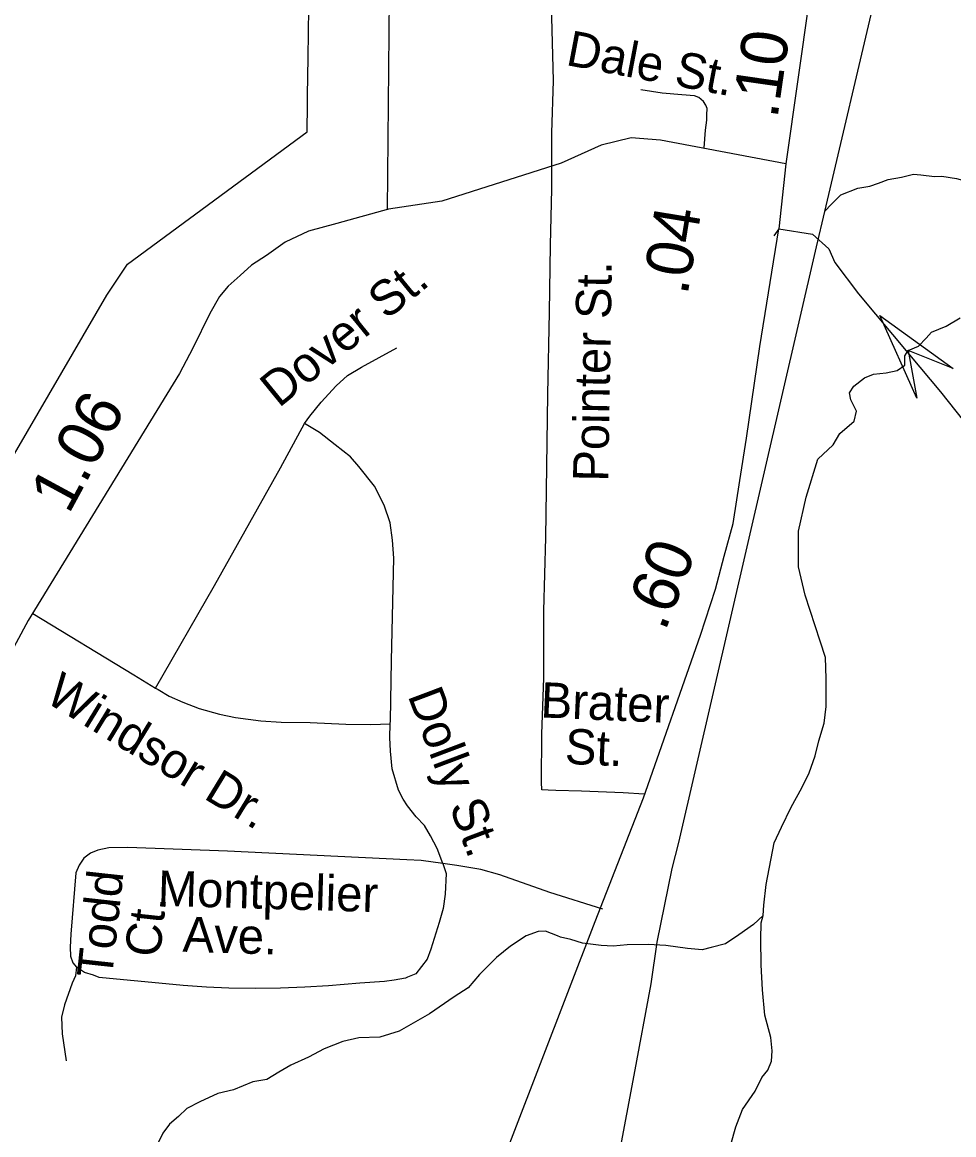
# Model space of a CAD drawing. Extents: x 1950930 to 2061844, y 904556 to 1017002.
# Drawn here: x 2007024 to 2009532, y 968616 to 971610 of the extents above; entities that cross this region are included whole.
import ezdxf

# ---------------------------------------------------------------- set-up
doc = ezdxf.new("R2010")
doc.units = 0
for name, color, linetype in [('Exist Boundary Political City Limit New', 7, 'Continuous'), ('Exist Hydrographic Creek Single Shore', 7, 'Continuous'), ('Exist Railroad Mainline', 7, 'Continuous'), ('Exist Road Non-System Type 51', 7, 'Continuous'), ('Exist Road Non-System Type 51 Label', 7, 'Continuous'), ('Exist Road Primary US Attributed', 7, 'Continuous'), ('Exist Road Primary US Mileage Hundredths English Label', 7, 'Continuous'), ('Exist Road Primary US Structure Standard Bridge CELL', 7, 'Continuous'), ('Exist Road Secondary Type 51 Attributed', 7, 'Continuous'), ('Exist Road Secondary Type 51 Divided Attributed', 7, 'Continuous'), ('Map Preparation Boundary City Limit Buffer Line', 7, 'Continuous')]:
    doc.layers.add(name, color=color, linetype=linetype)

msp = doc.modelspace()

# ---------------------------------------------------------------- linework, layer by layer
at = {"layer": 'Exist Boundary Political City Limit New'}
msp.add_lwpolyline([(2006604, 969764.5), (2007252.5, 970875.2), (2007307.4, 970958.6), (2007790.9, 971314.7), (2007792.1, 971389.7), (2007792.4, 971412.4), (2007794, 971514.7), (2007797, 971714.7)], dxfattribs=at)
msp.add_lwpolyline([(2006604, 969764.5), (2007252.5, 970875.2), (2007307.4, 970958.6), (2007790.9, 971314.7), (2007792.1, 971389.7), (2007792.4, 971412.4), (2007794, 971514.7), (2007797, 971714.7)], dxfattribs=at)
at = {"layer": 'Exist Hydrographic Creek Single Shore'}
for points in [[(2009018.9, 969206), (2009020.8, 969233.8), (2009026.5, 969289.8), (2009048.5, 969401.9), (2009068.4, 969443.9), (2009094.5, 969498.1), (2009122.5, 969550.1), (2009142.4, 969590), (2009158.4, 969635.9), (2009168.4, 969676.1), (2009182.5, 969724.1), (2009188.4, 969768.2), (2009188.3, 969844.1), (2009186.2, 969900.2), (2009172.3, 969944.2), (2009132.2, 970068.1), (2009114.1, 970144.2), (2009114.2, 970240.1), (2009134.1, 970332.2), (2009166.1, 970434.3), (2009206.9, 970473), (2009225, 970502.7), (2009263.3, 970536.5), (2009270.4, 970562.9), (2009254.3, 970593.4), (2009251.4, 970612.3), (2009262.7, 970630.5), (2009291.2, 970653.1), (2009315.9, 970663), (2009349.8, 970666.4), (2009379.4, 970672.5), (2009400, 970687.4), (2009400, 970693.9), (2009400, 970712.1), (2009409.4, 970726.5), (2009436.6, 970738.5), (2009457.3, 970759.9), (2009471.7, 970776), (2009511.7, 970791.6), (2009549.4, 970814.3)], [(2009018.9, 969206), (2008992.8, 969181.9), (2008952.8, 969153.8), (2008916.9, 969130), (2008878.9, 969119.9), (2008854.8, 969113.9), (2008814.9, 969117.6), (2008756.6, 969125.7), (2008708.8, 969127.7), (2008652.6, 969127.6), (2008614.8, 969123.8), (2008582.7, 969125.7), (2008532.6, 969131.7), (2008500.7, 969141.6), (2008472.9, 969147.7), (2008464.8, 969151.5), (2008432.9, 969163.6), (2008412.8, 969163.4), (2008380.8, 969151.6), (2008338.8, 969123.6), (2008300.8, 969093.5), (2008254.9, 969047.5), (2008224.9, 969011.4), (2008186.7, 968987.3), (2008120.8, 968941.4), (2008038.7, 968895.1), (2007986.9, 968879.2), (2007930.7, 968877.4), (2007886.9, 968867.1), (2007836.9, 968847.1), (2007794.8, 968825), (2007747, 968803.1), (2007714.8, 968785), (2007682.9, 968765), (2007645.1, 968758.9), (2007593.1, 968737), (2007550.9, 968727.1), (2007502.8, 968705.1), (2007467, 968686.8), (2007444.9, 968664.9), (2007420.8, 968644.7), (2007403, 968620.8), (2007388.9, 968592.9)], [(2008917.2, 968525.8), (2008929.1, 968545.9), (2008931.3, 968589.8), (2008945.1, 968637.8), (2008963.1, 968684), (2008996.9, 968733.8), (2009015.1, 968769.9), (2009030.9, 968789.9), (2009040.9, 968814), (2009042.8, 968841.8), (2009039, 968878), (2009022.8, 968937.8), (2009016.7, 969005.8), (2009012.9, 969073.8), (2009012.6, 969142.1), (2009012.9, 969186.1), (2009018.9, 969206)]]:
    msp.add_lwpolyline(points, dxfattribs=at)
at = {"layer": 'Exist Railroad Mainline'}
for p, q in [((2009326.3, 971707), (2009183.5, 971100.9)), ((2009183.5, 971100.9), (2009161.4, 971005.3))]:
    msp.add_line(p, q, dxfattribs=at)
for points in [[(2009183.5, 971100.9), (2009203.6, 971120.9), (2009227.5, 971145), (2009273.4, 971162.9), (2009305.6, 971169), (2009329.6, 971176.9), (2009355.6, 971187), (2009391.5, 971193), (2009423.5, 971201), (2009443.4, 971199.1), (2009479.6, 971195), (2009499.6, 971195.2), (2009539.5, 971189.1), (2009575.5, 971179.2), (2009697.6, 971155.2)], [(2009161.4, 971005.3), (2008790.6, 969402.6), (2008772.5, 969332.5), (2008732.6, 969134.5), (2008716.6, 969022.4), (2008670.9, 968776.5), (2008631, 968566.4), (2008625, 968490.3), (2008613, 968442.4), (2008589.1, 968324.2), (2008565.2, 968234.3), (2008557.3, 968198.2), (2008541.4, 968137.6)]]:
    msp.add_lwpolyline(points, dxfattribs=at)
at = {"layer": 'Exist Road Non-System Type 51'}
for points in [[(2008028.1, 972117), (2008024.8, 972091.8), (2008020.4, 972046.2), (2008018.1, 971993.6), (2008013.4, 971866.3), (2008006.6, 971105.1)], [(2008450.2, 971228.1), (2008450.2, 971311.8), (2008454.2, 971452.4), (2008450, 971623.4), (2008460.1, 971998.6), (2008462.8, 972068.2)], [(2008859.5, 971271.5), (2008863.6, 971318.9), (2008867, 971345.9), (2008867.4, 971361), (2008868.1, 971377.2), (2008864.8, 971386.4), (2008858.1, 971396), (2008845.2, 971407.1), (2008833.8, 971411.5), (2008799.9, 971414.8), (2008747.1, 971418.9), (2008689.1, 971428.1)], [(2008422.6, 969544.5), (2008422.2, 969564.8), (2008422.8, 969694.1), (2008428.5, 969845.5), (2008428.1, 970026.4), (2008433.6, 970223.1), (2008436.6, 970414.3), (2008438.8, 970608.8), (2008443.2, 970829.9), (2008446.6, 971009.5), (2008450.1, 971161.3), (2008450.2, 971228.1)], [(2007783.9, 970530.3), (2007798.6, 970549.5), (2007828.8, 970587.7), (2007869, 970631.4), (2007900.1, 970659.1), (2007937.2, 970681.6), (2008032.8, 970733.4)], [(2007383.4, 969818.1), (2007542.1, 970093.9), (2007719.1, 970410.4), (2007783.9, 970530.3)], [(2008015, 969722), (2008015.2, 969730.1), (2008018.2, 969892.6), (2008024.5, 970167.8), (2008020.8, 970215.8), (2008014.9, 970262.6), (2007999, 970310.2), (2007972.2, 970361.2), (2007930.1, 970414.2), (2007907.5, 970440.1), (2007866.6, 970472.7), (2007824.9, 970506.1), (2007783.9, 970530.3)], [(2007053.2, 970019.2), (2007324.5, 969853.8), (2007383.4, 969818.1)], [(2007383.4, 969818.1), (2007390, 969814.1), (2007420.1, 969796.5), (2007456.9, 969779.8), (2007500.4, 969763.1), (2007555.5, 969748.1), (2007598, 969738.9), (2007666.5, 969729.7), (2007720.9, 969726.3), (2007799.8, 969725.1), (2007895, 969720.9), (2007962.6, 969720.1), (2008015, 969722)], [(2008156.8, 969345.8), (2008141.4, 969386.8), (2008123, 969420.2), (2008107.1, 969448.6), (2008084.6, 969472), (2008061.2, 969501.2), (2008049.5, 969519.6), (2008037, 969543), (2008020.2, 969600.6), (2008015.2, 969648.2), (2008013.6, 969685), (2008015, 969722)], [(2008698.4, 969532.6), (2008641.9, 969535.8), (2008530, 969540.6), (2008461, 969542.9), (2008440, 969543.6), (2008422.6, 969544.5)], [(2007207.8, 969373.8), (2007189.9, 969360.4), (2007177.2, 969342), (2007169, 969321.1), (2007155.2, 969155.5), (2007153.4, 969120.6), (2007154, 969097.1), (2007160.4, 969079.2), (2007170.2, 969066.9)], [(2008156.8, 969345.8), (2008156.4, 969345.8), (2008097.9, 969354.1), (2008059.8, 969356), (2007576.9, 969378.9), (2007308.4, 969389.4), (2007257.2, 969387.8), (2007227.4, 969382.1), (2007207.8, 969373.8)], [(2008156.8, 969345.8), (2008165.2, 969319.1), (2008162.8, 969263.2), (2008157, 969225.1), (2008146.9, 969187), (2008124.6, 969115.2), (2008114.1, 969088.8), (2008083.6, 969049.4), (2008061.4, 969039.8), (2008055.6, 969037.3), (2008025.8, 969032.2), (2007999.1, 969028.4), (2007933, 969024), (2007848.9, 969017.3), (2007784.6, 969013.5), (2007719.2, 969010.3), (2007652.8, 969009.4), (2007580.4, 969010.6), (2007520.6, 969013.2), (2007457.1, 969018.2), (2007353.9, 969027.5), (2007296.6, 969033.2), (2007231.2, 969039.6), (2007216, 969045.3), (2007191.9, 969052.9), (2007170.2, 969066.9)], [(2008587, 969223.6), (2008444.2, 969268.3), (2008310.1, 969315.9), (2008258.6, 969329.9), (2008194.5, 969340.8), (2008156.8, 969345.8)], [(2007170.2, 969066.9), (2007167.4, 969043.8), (2007159.1, 969023.8), (2007137.9, 968965.9), (2007129.6, 968932.9), (2007132, 968888.1), (2007142.6, 968815)]]:
    msp.add_lwpolyline(points, dxfattribs=at)
at = {"layer": 'Exist Road Primary US Attributed'}
for p, q in [((2009151.1, 971727), (2009079.4, 971228.9)), ((2009079.4, 971228.9), (2009060.6, 971054.1))]:
    msp.add_line(p, q, dxfattribs=at)
msp.add_lwpolyline([(2008125.4, 968044), (2008566.7, 969190.3), (2008696.4, 969522.5), (2008850.2, 969960.7), (2008890.1, 970084.7), (2008914, 970172.6), (2008938, 970260.8), (2008956, 970376.6), (2008973.8, 970490.7), (2009009.7, 970736.8), (2009060.6, 971054.1), (2009047.5, 971034.7)], dxfattribs=at)
at = {"layer": 'Exist Road Secondary Type 51 Attributed'}
for points in [[(2009079.4, 971228.9), (2008742.8, 971292.8), (2008663.6, 971298.7), (2008582.5, 971279.1), (2008475, 971230.2), (2008153.9, 971128), (2008010.3, 971106.5), (2007871.5, 971068.3), (2007795.2, 971047.8), (2007731.7, 971017.5), (2007681.4, 970982.1), (2007641.5, 970955.9), (2007611.2, 970928.4), (2007578.8, 970899.6), (2007554.9, 970871.3), (2007529.5, 970826.3), (2007483.5, 970732.8), (2007447.3, 970664.4), (2007040, 969999.5), (2006955.3, 969843)], [(2009060.6, 971054.1), (2009151.2, 971039.3), (2009195.8, 970999.7), (2009211.7, 970962.9), (2009275.7, 970878.9), (2009413, 970714.8)], [(2009413, 970714.8), (2009495.9, 970615.1), (2009557.9, 970537)]]:
    msp.add_lwpolyline(points, dxfattribs=at)
at = {"layer": 'Exist Road Secondary Type 51 Divided Attributed'}
msp.add_lwpolyline([(2009432.3, 970598.6), (2009332.5, 970821), (2009530.1, 970678.3), (2009409.4, 970726.5)], close=True, dxfattribs=at)
at = {"layer": 'Map Preparation Boundary City Limit Buffer Line'}
msp.add_lwpolyline([(2006604, 969764.5), (2007252.5, 970875.2), (2007307.4, 970958.6), (2007790.9, 971314.7), (2007792.1, 971389.7), (2007792.4, 971412.4), (2007794, 971514.7), (2007797, 971714.7)], dxfattribs=at)

# ---------------------------------------------------------------- texts
at = {"layer": 'Exist Road Non-System Type 51 Label'}
for s, rotation, p in [('Dale St.', 349.2484, (2008485, 971495.1)), ('Dover St.', 39.2385, (2007715, 970570.3)), ('Pointer St.', 89.0621, (2008601.8, 970373)), ('Windsor Dr.', 328.627, (2007081.9, 969783.7)), ('Dolly St.', 290.6288, (2008061.1, 969798.3)), ('Brater ', 357.5326, (2008418.4, 969739.3)), ('  St.', 357.5326, (2008413.2, 969617.4)), ('Todd ', 83.7157, (2007265.5, 969034.5)), ('Montpelier', 358.3041, (2007388.2, 969232.7)), ('  Ct.', 83.7157, (2007386.8, 969021.2)), ('  Ave.', 358.3041, (2007384.6, 969110.8))]:
    msp.add_text(s, height=95, rotation=rotation, dxfattribs=at).set_placement(p)
at = {"layer": 'Exist Road Primary US Mileage Hundredths English Label'}
for s, rotation, p in [('.10', 81.8011, (2009056.8, 971348)), ('.04', 80.6886, (2008814.9, 970872.6)), ('.60', 68.6681, (2008754.5, 969968.2))]:
    msp.add_text(s, height=125, rotation=rotation, dxfattribs=at).set_placement(p)
at = {"layer": 'Exist Road Primary US Structure Standard Bridge CELL'}
msp.add_text('1.06', height=125, rotation=61.5635, dxfattribs=at).set_placement((2007149.4, 970283.4))

doc.saveas('drawing.dxf')
